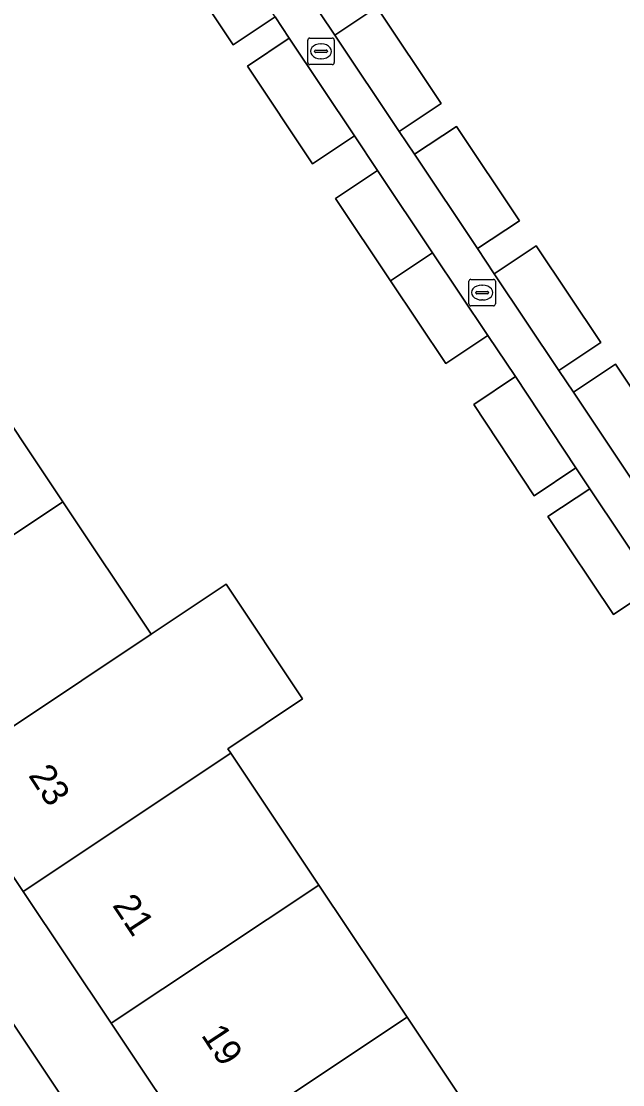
# Model space of a CAD drawing. Extents: x 158352 to 159489, y 383828 to 384603.
# Drawn here: x 158865.94 to 158888.63, y 384371.97 to 384412.12 of the extents above; entities that cross this region are included whole.
import ezdxf

# ---------------------------------------------------------------- set-up
doc = ezdxf.new("R2010")
doc.units = 0
for name, color, linetype in [('IMGEO_Erf', 7, 'Continuous'), ('IMGEO_Kolk', 7, 'Continuous'), ('IMGEO_Pand', 7, 'Continuous'), ('IMGEO_Pand_nummerreeks', 7, 'Continuous'), ('IMGEO_Voetpad_open', 7, 'Continuous')]:
    doc.layers.add(name, color=color, linetype=linetype)

msp = doc.modelspace()

# ---------------------------------------------------------------- linework, layer by layer
at = {"layer": 'IMGEO_Erf'}
for points in [[(158889.854, 384390.781), (158888.274, 384389.726), (158885.809, 384393.419), (158887.389, 384394.473), (158886.865, 384395.258), (158885.282, 384394.209), (158883.008, 384397.654), (158884.588, 384398.709), (158883.534, 384400.262), (158881.954, 384399.207), (158879.873, 384402.321), (158877.791, 384405.435), (158879.371, 384406.491), (158878.508, 384407.798), (158876.928, 384406.743), (158874.468, 384410.426), (158876.048, 384411.482), (158875.511, 384412.288), (158873.932, 384411.231), (158871.473, 384414.946)], [(158854.372, 384413.675), (158857.87, 384408.431), (158861.191, 384403.452), (158864.19, 384398.956), (158867.512, 384393.976), (158870.842, 384388.984), (158873.666, 384390.867), (158876.552, 384386.542), (158873.728, 384384.658), (158873.841, 384384.489), (158877.162, 384379.51), (158880.493, 384374.516), (158883.815, 384369.537), (158887.145, 384364.544), (158890.476, 384359.551)], [(158877.203, 384412.443), (158877.767, 384411.592), (158879.351, 384412.652), (158881.773, 384409.023), (158880.196, 384407.966), (158880.776, 384407.105), (158882.353, 384408.154), (158884.729, 384404.594), (158883.148, 384403.541), (158883.784, 384402.591), (158885.365, 384403.645), (158887.8, 384399.992), (158886.219, 384398.938), (158886.77, 384398.121), (158888.351, 384399.175), (158890.816, 384395.477)]]:
    msp.add_lwpolyline(points, dxfattribs=at)
msp.add_lwpolyline([(158882.655, 384354.338), (158879.323, 384359.329), (158875.99, 384364.321), (158872.667, 384369.3), (158869.335, 384374.292), (158866.012, 384379.27), (158863.012, 384383.764), (158859.68, 384388.756), (158856.357, 384393.734), (158853.356, 384398.229), (158850.034, 384403.207), (158846.537, 384408.445), (158843.976, 384406.736), (158844.163, 384406.455), (158883.501, 384347.478), (158886.084, 384349.201)], close=True, dxfattribs=at)
at = {"layer": 'IMGEO_Kolk'}
for p, q in [((158876.745, 384410.562), (158876.745, 384411.414)), ((158876.82, 384411.488), (158877.672, 384411.488)), ((158877.233, 384411.268), (158877.258, 384411.268)), ((158877.746, 384411.414), (158877.746, 384410.562)), ((158877.004, 384410.982), (158877.004, 384410.994)), ((158877.442, 384410.945), (158877.044, 384410.945)), ((158877.047, 384411.031), (158877.445, 384411.031)), ((158877.488, 384410.994), (158877.488, 384410.982)), ((158877.672, 384410.488), (158876.82, 384410.488)), ((158877.256, 384410.708), (158877.231, 384410.708)), ((158882.902, 384402.379), (158883.754, 384402.379)), ((158882.827, 384401.453), (158882.827, 384402.305)), ((158883.315, 384402.159), (158883.34, 384402.159)), ((158883.828, 384402.305), (158883.828, 384401.453)), ((158883.086, 384401.873), (158883.086, 384401.885)), ((158883.524, 384401.836), (158883.126, 384401.836)), ((158883.129, 384401.922), (158883.527, 384401.922)), ((158883.338, 384401.599), (158883.313, 384401.599)), ((158883.57, 384401.885), (158883.57, 384401.873)), ((158883.754, 384401.379), (158882.902, 384401.379))]:
    msp.add_line(p, q, dxfattribs=at)
for points in [[(158876.745, 384410.562), (158876.745, 384411.414)], [(158876.82, 384411.488), (158877.672, 384411.488)], [(158877.746, 384411.414), (158877.746, 384410.562)], [(158877.672, 384410.488), (158876.82, 384410.488)], [(158882.902, 384402.379), (158883.754, 384402.379)], [(158882.827, 384401.453), (158882.827, 384402.305)], [(158883.828, 384402.305), (158883.828, 384401.453)], [(158883.754, 384401.379), (158882.902, 384401.379)]]:
    msp.add_lwpolyline(points, dxfattribs=at)
for centre, radius, start, end in [((158876.822, 384411.412), 0.0765, 91.552, 178.448), ((158876.822, 384411.412), 0.0765, 91.552, 178.448), ((158877.67, 384411.412), 0.0765, 1.552, 88.448), ((158877.67, 384411.412), 0.0765, 1.552, 88.448), ((158877.044, 384410.991), 0.0403, 85.8775, 175.7526), ((158877.041, 384410.981), 0.0366, 178.938, 274.7102), ((158877.445, 384410.988), 0.043, 264.8664, 352.4533), ((158877.449, 384410.993), 0.0386, 1.7309, 96.639), ((158876.822, 384410.564), 0.0765, 181.552, 268.448), ((158876.822, 384410.564), 0.0765, 181.552, 268.448), ((158877.67, 384410.564), 0.0765, 271.552, 358.448), ((158877.67, 384410.564), 0.0765, 271.552, 358.448), ((158882.904, 384402.303), 0.0765, 91.552, 178.448), ((158882.904, 384402.303), 0.0765, 91.552, 178.448), ((158883.752, 384402.303), 0.0765, 1.552, 88.448), ((158883.752, 384402.303), 0.0765, 1.552, 88.448), ((158883.126, 384401.882), 0.0403, 85.8775, 175.7526), ((158883.123, 384401.872), 0.0366, 178.938, 274.7102), ((158883.527, 384401.879), 0.043, 264.8664, 352.4533), ((158883.531, 384401.884), 0.0386, 1.7309, 96.639), ((158882.904, 384401.455), 0.0765, 181.552, 268.448), ((158882.904, 384401.455), 0.0765, 181.552, 268.448), ((158883.752, 384401.455), 0.0765, 271.552, 358.448), ((158883.752, 384401.455), 0.0765, 271.552, 358.448)]:
    msp.add_arc(centre, radius, start, end, dxfattribs=at)
for centre, major_axis, ratio, start_param, end_param in [((158877.232, 384410.988), (-0.387, 0.002), 0.722429, 4.712389, 7.853982), ((158877.257, 384410.988), (-0.39, 0.002), 0.717154, 1.570796, 4.712389), ((158883.314, 384401.879), (-0.387, 0.002), 0.722429, 4.712389, 7.853982), ((158883.339, 384401.879), (-0.39, 0.002), 0.717154, 1.570796, 4.712389)]:
    msp.add_ellipse(centre, major_axis=major_axis, ratio=ratio, start_param=start_param, end_param=end_param, dxfattribs=at)
at = {"layer": 'IMGEO_Pand'}
for points in [[(158873.052, 384416.003), (158871.473, 384414.946), (158873.932, 384411.231), (158875.511, 384412.288)], [(158880.196, 384407.966), (158881.773, 384409.023), (158879.351, 384412.652), (158877.767, 384411.592)], [(158878.508, 384407.798), (158876.048, 384411.482), (158874.468, 384410.426), (158876.928, 384406.743)], [(158883.148, 384403.541), (158884.729, 384404.594), (158882.353, 384408.154), (158880.776, 384407.105)], [(158881.453, 384403.377), (158879.371, 384406.491), (158877.791, 384405.435), (158879.873, 384402.321)], [(158886.219, 384398.938), (158887.8, 384399.992), (158885.365, 384403.645), (158883.784, 384402.591)], [(158881.453, 384403.377), (158879.873, 384402.321), (158881.954, 384399.207), (158883.534, 384400.262)], [(158889.235, 384394.423), (158890.816, 384395.477), (158888.351, 384399.175), (158886.77, 384398.121)], [(158859.68, 384388.756), (158867.512, 384393.976), (158864.19, 384398.956), (158856.357, 384393.734)], [(158884.588, 384398.709), (158883.008, 384397.654), (158885.282, 384394.209), (158886.865, 384395.258)], [(158887.389, 384394.473), (158885.809, 384393.419), (158888.274, 384389.726), (158889.854, 384390.781)], [(158863.012, 384383.764), (158870.842, 384388.984), (158867.512, 384393.976), (158859.68, 384388.756)], [(158873.841, 384384.489), (158873.728, 384384.658), (158876.552, 384386.542), (158873.666, 384390.867), (158870.842, 384388.984), (158863.012, 384383.764), (158866.012, 384379.27)], [(158869.335, 384374.292), (158877.162, 384379.51), (158873.841, 384384.489), (158866.012, 384379.27)], [(158869.335, 384374.292), (158872.667, 384369.3), (158880.493, 384374.516), (158877.162, 384379.51)], [(158880.493, 384374.516), (158872.667, 384369.3), (158875.99, 384364.321), (158883.815, 384369.537)]]:
    msp.add_lwpolyline(points, close=True, dxfattribs=at)
at = {"layer": 'IMGEO_Voetpad_open'}
for points in [[(158895.217, 384385.468), (158892.756, 384389.151), (158892.234, 384389.933), (158889.762, 384393.633), (158889.235, 384394.423), (158886.77, 384398.121), (158886.219, 384398.938), (158883.784, 384402.591), (158883.148, 384403.541), (158880.776, 384407.105), (158880.196, 384407.966), (158877.767, 384411.592), (158877.203, 384412.443)], [(158875.511, 384412.288), (158876.048, 384411.482), (158878.508, 384407.798), (158879.371, 384406.491), (158881.453, 384403.377), (158883.534, 384400.262), (158884.588, 384398.709), (158886.865, 384395.258), (158887.389, 384394.473), (158889.854, 384390.781)], [(158887.871, 384339.353), (158888.601, 384339.831), (158884.967, 384345.28), (158884.327, 384346.24), (158883.501, 384347.478), (158844.163, 384406.455)]]:
    msp.add_lwpolyline(points, dxfattribs=at)

# ---------------------------------------------------------------- texts
at = {"layer": 'IMGEO_Pand_nummerreeks'}
for s, rotation, p in [('23', 303.4319, (158866.183, 384383.647)), ('21', 303.4335, (158869.354, 384378.745)), ('19', 303.3031, (158872.703, 384373.841))]:
    msp.add_text(s, height=1, rotation=rotation, dxfattribs=at).set_placement(p)

doc.saveas('drawing.dxf')
